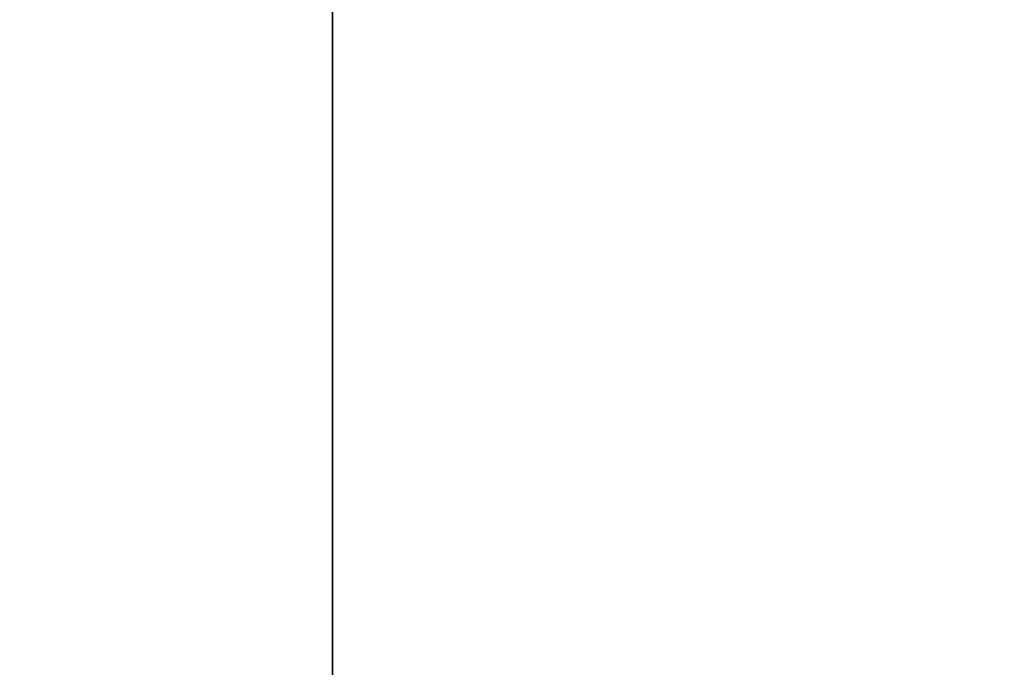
# Model space of a CAD drawing. Header units: millimetres. Extents: x -493 to 6693, y -115 to 135.
# Tile 396 of 656: x 1093 to 1138, y 16 to 46. Entities that reach past the tile are written whole.
import ezdxf

# ---------------------------------------------------------------- set-up
doc = ezdxf.new("R2010")
doc.units = ezdxf.units.MM
doc.layers.add('151', color=7, linetype='Continuous', true_color=0xffffff)

# ---------------------------------------------------------------- blocks, each defined once
blk = doc.blocks.new('UG_SURFACE_002')
at = {"layer": '151', "color": 252, "linetype": 'Continuous', "lineweight": 35}
for points in [[(957.5, -15, -7.75), (957.5, 125, -7.75), (1107.5, 125, -7.75), (1107.5, -15, -7.75)], [(2042.5, -15, 2200.25), (2042.5, 125, 2200.25), (957.5, 125, 2200.25), (957.5, -15, 2200.25)], [(1107.5, -15, 2050.25), (1107.5, 125, 2050.25), (1892.5, 125, 2050.25), (1892.5, -15, 2050.25)], [(1107.5, -15, -7.75), (1107.5, 125, -7.75), (1107.5, 125, 2050.25), (1107.5, -15, 2050.25)]]:
    blk.add_3dface(points, dxfattribs=at)

msp = doc.modelspace()

# ---------------------------------------------------------------- linework, layer by layer
at = {"layer": '151', "color": 253, "linetype": 'Continuous', "lineweight": -3}
for p, q in [((1107.5, -15, 2050.25), (1107.5, 125, 2050.25)), ((1107.5, 125, -7.75), (1107.5, -15, -7.75))]:
    msp.add_line(p, q, dxfattribs=at)

# ---------------------------------------------------------------- block references
msp.add_blockref('UG_SURFACE_002', (0, 0), dxfattribs=at)

doc.saveas('drawing.dxf')
